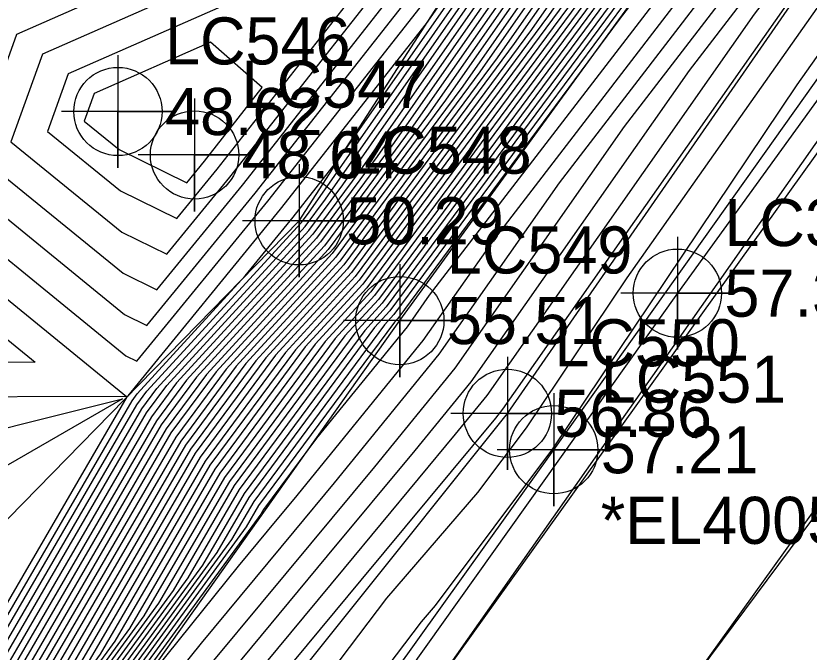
# Model space of a CAD drawing. Extents: x 2188792 to 2191981, y 386090 to 389710.
# Drawn here: x 2190577.51 to 2190619.64, y 388277.93 to 388311.72 of the extents above; entities that cross this region are included whole.
import ezdxf

# ---------------------------------------------------------------- set-up
doc = ezdxf.new("R2010")
doc.units = 0
for name, color, linetype in [('DTM Contours Major', 7, 'Continuous'), ('DTM Contours Minor', 7, 'Continuous'), ('Exist DTM Breakline', 7, 'Continuous'), ('Exist DTM Breakline Cogo Comment', 7, 'Continuous'), ('Exist DTM Breakline Cogo Elevation', 7, 'Continuous'), ('Exist DTM Breakline Cogo Number', 7, 'Continuous'), ('Exist DTM Breakline Cogo Point CELL', 7, 'Continuous'), ('Exist DTM Regular Point Underwater CELL', 7, 'Continuous'), ('Exist DTM Regular Point Underwater Cogo Elevation', 7, 'Continuous'), ('Exist DTM Regular Point Underwater Cogo Number', 7, 'Continuous'), ('Exist Roads EOP', 7, 'Continuous'), ('Exist Roads EOP Cogo Elevation', 7, 'Continuous'), ('Exist Roads EOP Cogo Number', 7, 'Continuous'), ('Exist Roads EOP Cogo Point CELL', 7, 'Continuous'), ('Exist Roads EOT', 7, 'Continuous')]:
    doc.layers.add(name, color=color, linetype=linetype)

msp = doc.modelspace()

# ---------------------------------------------------------------- linework, layer by layer
at = {"layer": 'DTM Contours Major'}
for points in [[(2190568.798, 388266.353), (2190583.416, 388291.496), (2190583.418, 388291.499), (2190583.463, 388291.548), (2190591.567, 388301.461), (2190599.313, 388311.319), (2190609.295, 388325.595), (2190610.489, 388327.204), (2190624.421, 388347.007), (2190639.263, 388367.15), (2190642.16, 388371.198), (2190654.87, 388388.448), (2190657.367, 388391.933), (2190674.632, 388415.056), (2190675.153, 388415.756), (2190678.699, 388420.503), (2190681.482, 388442.694)], [(2190691.003, 388434.343), (2190676.602, 388415.066), (2190673.076, 388410.326), (2190658.796, 388391.202), (2190653.901, 388384.369), (2190643.502, 388370.255), (2190637.801, 388362.288), (2190625.818, 388346.025), (2190614.57, 388330.037), (2190610.468, 388324.509), (2190595.776, 388303.496), (2190593.278, 388300.122), (2190586.046, 388292.232), (2190584.709, 388290.425), (2190572.676, 388269.728)], [(2190695.547, 388432.587), (2190686.376, 388420.26), (2190680.95, 388412.997), (2190668.407, 388396.137), (2190663.084, 388389.008), (2190650.997, 388372.134), (2190647.526, 388367.424), (2190633.415, 388347.702), (2190630.009, 388343.08), (2190626.812, 388338.536), (2190613.987, 388321.249), (2190609.443, 388314.75), (2190596.353, 388297.074), (2190593.932, 388294.432), (2190588.589, 388287.213), (2190584.31, 388279.853), (2190571.718, 388262.612)], [(2190696.694, 388431.508), (2190684.833, 388415.566), (2190682.399, 388412.307), (2190666.851, 388391.407), (2190664.514, 388388.277), (2190650.029, 388368.056), (2190648.868, 388366.48), (2190631.952, 388342.84), (2190631.406, 388342.098), (2190630.893, 388341.369), (2190615.16, 388320.162), (2190613.999, 388318.502), (2190597.378, 388296.058), (2190596.56, 388295.166), (2190589.883, 388286.143), (2190588.188, 388283.228), (2190572.538, 388261.8)], [(2190689.461, 388429.649), (2190678.051, 388414.376), (2190671.52, 388405.597), (2190660.226, 388390.471), (2190652.933, 388380.291), (2190644.843, 388369.311), (2190636.339, 388357.426), (2190627.215, 388345.044), (2190618.651, 388332.87), (2190611.641, 388323.422), (2190600.332, 388307.248), (2190594.303, 388299.106), (2190588.675, 388292.966), (2190586.003, 388289.355), (2190576.554, 388273.103)], [(2190701.291, 388428.556), (2190690.697, 388414.157), (2190686.919, 388409.056), (2190682.263, 388402.77), (2190669.126, 388384.873), (2190667.514, 388382.516), (2190654.089, 388362.691), (2190654.079, 388362.677), (2190653.998, 388362.558), (2190643.053, 388344.887), (2190637.676, 388337.472), (2190626.513, 388321.588), (2190621.703, 388314.492), (2190609.963, 388297.817), (2190604.603, 388289.834), (2190602.03, 388286.4), (2190597.199, 388280.796), (2190592.738, 388274.906), (2190577.545, 388257.994)], [(2190696.685, 388428.311), (2190684.103, 388411.323), (2190668.599, 388390.392), (2190666.256, 388387.2), (2190655.513, 388371.491), (2190651.053, 388364.905), (2190641.692, 388351.197), (2190634.176, 388340.086), (2190625.048, 388328.098), (2190617.834, 388317.792), (2190606.362, 388302.857), (2190599.975, 388293.75), (2190594.416, 388286.92), (2190592.266, 388284.33), (2190587.352, 388278.41), (2190573.783, 388261.57)], [(2190687.918, 388424.954), (2190679.5, 388413.687), (2190669.963, 388400.867), (2190661.655, 388389.74), (2190651.965, 388376.212), (2190646.185, 388368.368), (2190634.877, 388352.564), (2190628.612, 388344.062), (2190622.732, 388335.703), (2190612.814, 388322.336), (2190604.888, 388310.999), (2190595.328, 388298.09), (2190591.303, 388293.699), (2190587.296, 388288.284), (2190580.432, 388276.478), (2190570.899, 388263.425)], [(2190593.156, 388314.308), (2190580.288, 388308.647), (2190579.185, 388305.589), (2190583.063, 388302.429), (2190586.055, 388300.967), (2190588.195, 388303.584), (2190595.206, 388312.505), (2190593.156, 388314.308)], [(2190569.463, 388302.849), (2190583.375, 388291.512), (2190560.161, 388291.428)], [(2190560.161, 388285.624), (2190583.175, 388291.382), (2190560.582, 388278.349)]]:
    msp.add_lwpolyline(points, dxfattribs=at)
at = {"layer": 'DTM Contours Minor'}
for points in [[(2190571.407, 388303.397), (2190583.344, 388293.67), (2190583.939, 388293.379), (2190590.892, 388301.886), (2190603.941, 388318.49), (2190609.061, 388325.813), (2190609.673, 388326.638), (2190624.141, 388347.204), (2190639.556, 388368.123), (2190641.892, 388371.387), (2190655.063, 388389.263), (2190657.081, 388392.08), (2190674.316, 388415.163), (2190673.371, 388415.602), (2190673.878, 388416.875), (2190674.831, 388419.267), (2190678.042, 388444.871)], [(2190571.125, 388268.378), (2190584.192, 388290.854), (2190584.995, 388291.939), (2190592.868, 388300.528), (2190593.954, 388301.995), (2190609.999, 388324.943), (2190612.938, 388328.904), (2190625.259, 388346.418), (2190638.386, 388364.233), (2190642.965, 388370.632), (2190654.289, 388386.001), (2190658.224, 388391.495), (2190673.698, 388412.218), (2190676.022, 388415.342), (2190691.62, 388436.221)], [(2190571.9, 388269.053), (2190584.45, 388290.639), (2190585.521, 388292.086), (2190593.073, 388300.325), (2190594.865, 388302.746), (2190610.233, 388324.726), (2190613.754, 388329.471), (2190625.538, 388346.222), (2190638.094, 388363.261), (2190643.233, 388370.444), (2190654.095, 388385.185), (2190658.51, 388391.348), (2190673.387, 388411.272), (2190676.312, 388415.204), (2190691.312, 388435.282)], [(2190694.858, 388433.235), (2190687.301, 388423.077), (2190680.08, 388413.411), (2190669.341, 388398.975), (2190662.227, 388389.447), (2190651.578, 388374.581), (2190646.721, 388367.99), (2190634.292, 388350.619), (2190629.171, 388343.669), (2190624.364, 388336.837), (2190613.283, 388321.901), (2190606.71, 388312.5), (2190595.738, 388297.683), (2190592.355, 388293.992), (2190587.813, 388287.856), (2190581.983, 388277.828), (2190571.226, 388263.1)], [(2190695.088, 388433.019), (2190686.993, 388422.138), (2190680.37, 388413.273), (2190669.03, 388398.029), (2190662.513, 388389.301), (2190651.384, 388373.765), (2190646.99, 388367.801), (2190633.999, 388349.647), (2190629.45, 388343.473), (2190625.18, 388337.403), (2190613.518, 388321.684), (2190607.621, 388313.25), (2190595.943, 388297.48), (2190592.881, 388294.139), (2190588.072, 388287.642), (2190582.759, 388278.503), (2190571.39, 388262.937)], [(2190690.695, 388433.404), (2190676.892, 388414.928), (2190672.764, 388409.38), (2190659.082, 388391.056), (2190653.708, 388383.554), (2190643.77, 388370.066), (2190637.509, 388361.316), (2190626.097, 388345.829), (2190615.386, 388330.604), (2190610.703, 388324.291), (2190596.688, 388304.246), (2190593.483, 388299.919), (2190586.572, 388292.379), (2190584.968, 388290.211), (2190573.452, 388270.403)], [(2190695.317, 388432.803), (2190686.684, 388421.199), (2190680.66, 388413.135), (2190668.719, 388397.083), (2190662.799, 388389.155), (2190651.19, 388372.95), (2190647.258, 388367.613), (2190633.707, 388348.674), (2190629.73, 388343.276), (2190625.996, 388337.97), (2190613.752, 388321.466), (2190608.532, 388314), (2190596.148, 388297.277), (2190593.406, 388294.286), (2190588.331, 388287.427), (2190583.535, 388279.178), (2190571.554, 388262.775)], [(2190695.776, 388432.372), (2190686.067, 388419.321), (2190681.239, 388412.859), (2190668.096, 388395.191), (2190663.37, 388388.862), (2190650.803, 388371.318), (2190647.795, 388367.235), (2190633.122, 388346.729), (2190630.288, 388342.884), (2190627.629, 388339.103), (2190614.221, 388321.032), (2190610.354, 388315.501), (2190596.558, 388296.871), (2190594.458, 388294.579), (2190588.848, 388286.999), (2190585.086, 388280.528), (2190571.882, 388262.45)], [(2190690.386, 388432.465), (2190677.182, 388414.79), (2190672.453, 388408.434), (2190659.368, 388390.91), (2190653.514, 388382.738), (2190644.038, 388369.877), (2190637.216, 388360.343), (2190626.377, 388345.633), (2190616.202, 388331.171), (2190610.937, 388324.074), (2190597.599, 388304.997), (2190593.688, 388299.715), (2190587.098, 388292.526), (2190585.227, 388289.997), (2190574.227, 388271.078)], [(2190696.005, 388432.156), (2190685.759, 388418.382), (2190681.529, 388412.721), (2190667.785, 388394.245), (2190663.656, 388388.716), (2190650.609, 388370.503), (2190648.063, 388367.047), (2190632.83, 388345.757), (2190630.568, 388342.687), (2190628.445, 388339.669), (2190614.456, 388320.814), (2190611.265, 388316.251), (2190596.763, 388296.667), (2190594.983, 388294.726), (2190589.107, 388286.785), (2190585.861, 388281.203), (2190572.046, 388262.287)], [(2190696.235, 388431.94), (2190685.45, 388417.443), (2190681.819, 388412.583), (2190667.474, 388393.299), (2190663.942, 388388.57), (2190650.416, 388369.687), (2190648.331, 388366.858), (2190632.537, 388344.785), (2190630.847, 388342.491), (2190629.261, 388340.236), (2190614.69, 388320.597), (2190612.176, 388317.001), (2190596.968, 388296.464), (2190595.509, 388294.872), (2190589.366, 388286.571), (2190586.637, 388281.878), (2190572.21, 388262.125)], [(2190696.464, 388431.724), (2190685.142, 388416.505), (2190682.109, 388412.445), (2190667.162, 388392.353), (2190664.228, 388388.423), (2190650.222, 388368.871), (2190648.6, 388366.669), (2190632.245, 388343.812), (2190631.127, 388342.295), (2190630.077, 388340.803), (2190614.925, 388320.38), (2190613.087, 388317.752), (2190597.173, 388296.261), (2190596.035, 388295.019), (2190589.624, 388286.357), (2190587.413, 388282.553), (2190572.374, 388261.962)], [(2190690.078, 388431.526), (2190677.471, 388414.652), (2190672.142, 388407.488), (2190659.654, 388390.763), (2190653.321, 388381.922), (2190644.306, 388369.689), (2190636.924, 388359.371), (2190626.656, 388345.436), (2190617.018, 388331.737), (2190611.172, 388323.857), (2190598.51, 388305.747), (2190593.893, 388299.512), (2190587.623, 388292.672), (2190585.485, 388289.783), (2190575.003, 388271.753)], [(2190570.349, 388267.703), (2190583.933, 388291.068), (2190584.469, 388291.792), (2190592.663, 388300.731), (2190593.043, 388301.245), (2190609.764, 388325.161), (2190612.121, 388328.338), (2190624.979, 388346.615), (2190638.678, 388365.205), (2190642.697, 388370.821), (2190654.482, 388386.816), (2190657.938, 388391.641), (2190674.009, 388413.164), (2190675.732, 388415.48), (2190687.465, 388431.185)], [(2190696.923, 388431.293), (2190684.525, 388414.627), (2190682.689, 388412.169), (2190666.54, 388390.461), (2190664.8, 388388.131), (2190649.835, 388367.24), (2190649.136, 388366.292), (2190632.184, 388342.599), (2190631.783, 388342.013), (2190631.701, 388341.891), (2190630.73, 388340.616), (2190615.394, 388319.945), (2190614.91, 388319.252), (2190597.583, 388295.855), (2190597.086, 388295.312), (2190590.142, 388285.929), (2190588.964, 388283.903), (2190572.702, 388261.637)], [(2190697.153, 388431.077), (2190684.216, 388413.688), (2190682.978, 388412.031), (2190666.229, 388389.516), (2190665.086, 388387.984), (2190649.641, 388366.424), (2190649.404, 388366.103), (2190643.661, 388358.075), (2190634.261, 388344.309), (2190632.319, 388341.439), (2190616.382, 388320.508), (2190615.759, 388319.617), (2190609.55, 388311.535), (2190597.788, 388295.651), (2190597.612, 388295.459), (2190590.4, 388285.714), (2190589.739, 388284.578), (2190572.866, 388261.475)], [(2190697.382, 388430.861), (2190683.908, 388412.749), (2190683.268, 388411.893), (2190665.918, 388388.57), (2190665.372, 388387.838), (2190655.137, 388373.552), (2190650.712, 388367.081), (2190649.838, 388365.79), (2190636.738, 388346.605), (2190632.938, 388340.988), (2190619.271, 388323.038), (2190616.45, 388319.008), (2190599.455, 388296.884), (2190598.282, 388295.211), (2190593.471, 388289.3), (2190590.659, 388285.5), (2190590.515, 388285.253), (2190573.03, 388261.312)], [(2190697.611, 388430.645), (2190683.599, 388411.81), (2190683.558, 388411.755), (2190675.571, 388401.018), (2190665.867, 388387.916), (2190665.682, 388387.665), (2190653.112, 388369.286), (2190650.445, 388365.348), (2190639.215, 388348.901), (2190633.557, 388340.537), (2190622.16, 388325.568), (2190617.142, 388318.4), (2190602.909, 388299.87), (2190599.128, 388294.481), (2190592.276, 388286.061), (2190591.374, 388284.975), (2190589.315, 388282.494), (2190583.627, 388275.435), (2190573.194, 388261.15)], [(2190689.769, 388430.587), (2190677.761, 388414.514), (2190671.831, 388406.543), (2190659.94, 388390.617), (2190653.127, 388381.106), (2190644.575, 388369.5), (2190636.631, 388358.398), (2190626.935, 388345.24), (2190617.835, 388332.304), (2190611.406, 388323.639), (2190599.421, 388306.497), (2190594.098, 388299.309), (2190588.149, 388292.819), (2190585.744, 388289.569), (2190575.778, 388272.428)], [(2190699.413, 388429.614), (2190694.29, 388422.65), (2190685.229, 388410.416), (2190674.065, 388395.343), (2190667.404, 388386.269), (2190660.313, 388375.901), (2190652.267, 388364.02), (2190646.647, 388355.789), (2190635.413, 388339.183), (2190630.826, 388333.158), (2190619.218, 388316.575), (2190613.269, 388308.831), (2190601.668, 388292.29), (2190598.697, 388288.639), (2190594.049, 388283.039), (2190583.427, 388270.243), (2190575.015, 388259.802)], [(2190700.039, 388429.261), (2190693.092, 388419.819), (2190685.792, 388409.963), (2190676.798, 388397.819), (2190667.978, 388385.804), (2190662.713, 388378.106), (2190652.874, 388363.577), (2190649.124, 388358.085), (2190636.032, 388338.732), (2190633.715, 388335.688), (2190619.91, 388315.966), (2190616.723, 388311.817), (2190602.514, 388291.559), (2190600.837, 388289.498), (2190594.94, 388282.394), (2190581.465, 388266.159), (2190575.857, 388259.2)], [(2190700.665, 388428.909), (2190691.895, 388416.988), (2190686.356, 388409.509), (2190679.531, 388400.294), (2190668.552, 388385.339), (2190665.113, 388380.311), (2190653.482, 388363.134), (2190651.602, 388360.381), (2190636.651, 388338.281), (2190636.603, 388338.218), (2190620.602, 388315.358), (2190620.176, 388314.804), (2190603.361, 388290.829), (2190602.977, 388290.358), (2190595.832, 388281.749), (2190579.502, 388262.076), (2190576.7, 388258.598)], [(2190689.152, 388428.71), (2190678.341, 388414.238), (2190671.208, 388404.651), (2190660.511, 388390.325), (2190652.74, 388379.475), (2190645.111, 388369.123), (2190636.047, 388356.454), (2190627.494, 388344.847), (2190619.467, 388333.437), (2190611.876, 388323.205), (2190601.243, 388307.998), (2190594.508, 388298.903), (2190589.201, 388293.112), (2190586.261, 388289.141), (2190577.33, 388273.778)], [(2190701.917, 388428.204), (2190689.5, 388411.326), (2190687.482, 388408.602), (2190684.996, 388405.246), (2190671.347, 388386.651), (2190669.922, 388384.246), (2190661.862, 388370.144), (2190655.661, 388361.463), (2190649.58, 388351.645), (2190638.71, 388336.655), (2190633.375, 388329.063), (2190622.878, 388313.58), (2190618.991, 388308.059), (2190606.013, 388288.727), (2190599.781, 388280.411), (2190599.031, 388279.541), (2190585.748, 388262.004), (2190580.36, 388256.007)], [(2190688.844, 388427.771), (2190678.631, 388414.101), (2190670.897, 388403.705), (2190660.797, 388390.178), (2190652.546, 388378.659), (2190645.38, 388368.934), (2190635.754, 388355.481), (2190627.774, 388344.651), (2190620.283, 388334.004), (2190612.11, 388322.987), (2190602.154, 388308.748), (2190594.713, 388298.699), (2190589.726, 388293.259), (2190586.52, 388288.926), (2190578.105, 388274.453), (2190570.407, 388263.912)], [(2190688.535, 388426.832), (2190678.921, 388413.963), (2190670.586, 388402.759), (2190661.083, 388390.032), (2190652.352, 388377.844), (2190645.648, 388368.745), (2190635.462, 388354.509), (2190628.053, 388344.455), (2190621.099, 388334.57), (2190612.345, 388322.77), (2190603.065, 388309.498), (2190594.918, 388298.496), (2190590.252, 388293.406), (2190586.779, 388288.712), (2190578.881, 388275.128), (2190570.571, 388263.749)], [(2190688.227, 388425.893), (2190679.21, 388413.825), (2190670.275, 388401.813), (2190661.369, 388389.886), (2190652.159, 388377.028), (2190645.916, 388368.556), (2190635.169, 388353.536), (2190628.332, 388344.258), (2190621.915, 388335.137), (2190612.579, 388322.553), (2190603.976, 388310.249), (2190595.123, 388298.293), (2190590.778, 388293.552), (2190587.037, 388288.498), (2190579.656, 388275.803), (2190570.735, 388263.587)], [(2190569.574, 388267.028), (2190583.674, 388291.282), (2190583.944, 388291.646), (2190589.684, 388297.909), (2190592.241, 388301.037), (2190594.685, 388304.147), (2190609.53, 388325.378), (2190611.305, 388327.771), (2190624.7, 388346.811), (2190638.971, 388366.178), (2190642.428, 388371.01), (2190654.676, 388387.632), (2190657.653, 388391.787), (2190674.321, 388414.11), (2190675.442, 388415.618), (2190683.082, 388425.844)], [(2190695.487, 388425.48), (2190684.666, 388410.87), (2190671.332, 388392.867), (2190666.83, 388386.734), (2190657.913, 388373.696), (2190651.66, 388364.462), (2190644.17, 388353.493), (2190634.795, 388339.634), (2190627.937, 388330.628), (2190618.526, 388317.183), (2190609.816, 388305.844), (2190600.821, 388293.02), (2190596.556, 388287.779), (2190593.157, 388283.685), (2190585.39, 388274.326), (2190574.172, 388260.404)], [(2190573.352, 388303.945), (2190583.274, 388295.86), (2190584.468, 388295.276), (2190590.218, 388302.31), (2190608.569, 388325.662), (2190608.826, 388326.03), (2190608.857, 388326.071), (2190623.862, 388347.4), (2190639.848, 388369.095), (2190641.623, 388371.576), (2190655.257, 388390.079), (2190656.795, 388392.226), (2190669.934, 388409.822), (2190661.909, 388413.553), (2190666.214, 388424.362)], [(2190687.61, 388424.015), (2190679.79, 388413.549), (2190669.652, 388399.921), (2190661.941, 388389.593), (2190651.771, 388375.397), (2190646.453, 388368.179), (2190634.584, 388351.592), (2190628.891, 388343.865), (2190623.548, 388336.27), (2190613.048, 388322.118), (2190605.799, 388311.749), (2190595.533, 388297.887), (2190591.829, 388293.846), (2190587.555, 388288.07), (2190581.208, 388277.153), (2190571.063, 388263.262)], [(2190603.782, 388322.271), (2190577.545, 388310.728), (2190575.296, 388304.493), (2190583.204, 388298.049), (2190584.997, 388297.173), (2190589.544, 388302.735), (2190604.441, 388321.691), (2190603.782, 388322.271)], [(2190598.469, 388318.289), (2190578.916, 388309.687), (2190577.241, 388305.041), (2190583.133, 388300.239), (2190585.526, 388299.07), (2190588.869, 388303.16), (2190599.823, 388317.098), (2190598.469, 388318.289)], [(2190587.843, 388310.327), (2190581.659, 388307.606), (2190581.129, 388306.137), (2190582.993, 388304.619), (2190586.584, 388302.863), (2190587.521, 388304.009), (2190590.588, 388307.912), (2190587.843, 388310.327)], [(2190621.485, 388307.082), (2190611.652, 388293.08), (2190609.56, 388290.097), (2190597.991, 388273.627), (2190610.268, 388274.454), (2190613.227, 388276.132), (2190622.839, 388289.024)], [(2190567.518, 388302.302), (2190578.523, 388293.334), (2190560.161, 388293.267)]]:
    msp.add_lwpolyline(points, dxfattribs=at)
at = {"layer": 'Exist DTM Breakline'}
for points in [[(2190573.365, 388260.981), (2190597.901, 388295.54), (2190631.673, 388341.911), (2190665.633, 388387.704), (2190697.655, 388430.604), (2190723.725, 388465.2), (2190753.059, 388503.07), (2190785.767, 388545.802), (2190819.064, 388584.997), (2190852.901, 388626.1), (2190890.215, 388665.473), (2190930.375, 388707.631)], [(2190577.542, 388257.996), (2190603.612, 388290.612), (2190636.664, 388338.271), (2190669.633, 388384.463), (2190703.281, 388427.435), (2190727.416, 388462.342), (2190757.056, 388500.06), (2190789.024, 388542.543), (2190823.823, 388581.148), (2190857.673, 388621.065), (2190895.218, 388660.937), (2190934.113, 388704.472)], [(2190581.907, 388254.915), (2190606.074, 388288.679), (2190639.657, 388335.907), (2190673.648, 388381.454), (2190705.924, 388425.615), (2190730.79, 388459.235), (2190760.7, 388497.606), (2190793.213, 388538.942), (2190826.757, 388578.342), (2190860.823, 388618.157), (2190897.463, 388658.369), (2190937.269, 388700.539)], [(2190562.442, 388270.056), (2190592.552, 388300.841), (2190622.991, 388348.012), (2190655.878, 388392.695), (2190691.635, 388436.266), (2190715.121, 388473.885), (2190746.669, 388508.678), (2190779.529, 388550.766), (2190810.094, 388591.723), (2190838.625, 388638.055)]]:
    msp.add_lwpolyline(points, dxfattribs=at)
at = {"layer": 'Exist DTM Breakline Cogo Point CELL'}
for points in [[(2190592.552, 388303.841), (2190592.552, 388297.841), (2190592.552, 388300.841), (2190595.552, 388300.841), (2190589.552, 388300.841)], [(2190597.901, 388298.54), (2190597.901, 388292.54), (2190597.901, 388295.54), (2190600.901, 388295.54), (2190594.901, 388295.54)], [(2190603.612, 388293.612), (2190603.612, 388287.612), (2190603.612, 388290.612), (2190606.612, 388290.612), (2190600.612, 388290.612)], [(2190606.074, 388291.679), (2190606.074, 388285.679), (2190606.074, 388288.679), (2190609.074, 388288.679), (2190603.074, 388288.679)]]:
    msp.add_lwpolyline(points, dxfattribs=at)
for centre in [(2190592.552, 388300.841), (2190597.901, 388295.54), (2190603.612, 388290.612), (2190606.074, 388288.679)]:
    msp.add_circle(centre, 2.344, dxfattribs=at)
at = {"layer": 'Exist DTM Regular Point Underwater CELL'}
for points in [[(2190582.928, 388309.644), (2190582.928, 388303.644), (2190582.928, 388306.644), (2190585.928, 388306.644), (2190579.928, 388306.644)], [(2190586.996, 388307.339), (2190586.996, 388301.339), (2190586.996, 388304.339), (2190589.996, 388304.339), (2190583.996, 388304.339)]]:
    msp.add_lwpolyline(points, dxfattribs=at)
for centre in [(2190582.928, 388306.644), (2190586.996, 388304.339)]:
    msp.add_circle(centre, 2.344, dxfattribs=at)
at = {"layer": 'Exist Roads EOP'}
msp.add_lwpolyline([(2191117.249, 388879.058), (2191079.828, 388842.231), (2191041.78, 388804.717), (2191005.521, 388768.388), (2190968.813, 388731.779), (2190932.611, 388694.747), (2190897.463, 388657.367), (2190862.115, 388618.542), (2190828.092, 388579.337), (2190795.886, 388540.624), (2190765.721, 388503.072), (2190733.106, 388461.208), (2190701.312, 388418.791), (2190672.539, 388379.484), (2190643.174, 388339.162), (2190612.645, 388296.995), (2190582.398, 388254.562), (2190551.22, 388211.33), (2190519.268, 388166.971), (2190488.249, 388123.952), (2190458.501, 388082.405), (2190428.971, 388041.571), (2190398.227, 387998.986)], dxfattribs=at)
at = {"layer": 'Exist Roads EOP Cogo Point CELL'}
msp.add_lwpolyline([(2190612.645, 388299.995), (2190612.645, 388293.995), (2190612.645, 388296.995), (2190615.645, 388296.995), (2190609.645, 388296.995)], dxfattribs=at)
msp.add_circle((2190612.645, 388296.995), 2.344, dxfattribs=at)
at = {"layer": 'Exist Roads EOT'}
for points in [[(2190415.064, 388019.09), (2190445.56, 388061.245), (2190473.487, 388100.115), (2190503.229, 388141.605), (2190533.333, 388183.744), (2190563.731, 388225.945), (2190594.017, 388268.083), (2190624.176, 388310.153), (2190656.565, 388354.896), (2190687.512, 388397.436), (2190719.557, 388440.71), (2190751.07, 388481.79), (2190777.618, 388515.751), (2190809.207, 388554.646), (2190841.125, 388592.518), (2190874.304, 388630.266), (2190909.444, 388668.428), (2190945.996, 388706.518), (2190984.282, 388745.174), (2191021.668, 388782.38), (2191059.687, 388820.174), (2191097.04, 388857.128), (2191110.466, 388870.43)], [(2190408.016, 387990.619), (2190439.107, 388033.638), (2190467.847, 388074.164), (2190498.203, 388115.837), (2190529, 388158.896), (2190561.283, 388203.581), (2190592.611, 388247.356), (2190622.811, 388289.51), (2190652.954, 388330.977), (2190681.755, 388370.469), (2190711.272, 388410.904), (2190743.801, 388454.121), (2190774.93, 388494.241), (2190804.861, 388531.697), (2190837.827, 388571.618), (2190870.748, 388609.702), (2190906.526, 388649.037), (2190941.177, 388685.637), (2190977.299, 388722.46), (2191013.038, 388758.347), (2191050.74, 388795.921), (2191087.875, 388832.598), (2191125.862, 388870.149)]]:
    msp.add_lwpolyline(points, dxfattribs=at)

# ---------------------------------------------------------------- texts
at = {"layer": 'Exist DTM Breakline Cogo Comment'}
msp.add_text('*EL4005', height=2.5, dxfattribs=at).set_placement((2190608.574, 388283.679))
at = {"layer": 'Exist DTM Breakline Cogo Elevation'}
for s, p in [('50.29', (2190595.052, 388299.591)), ('55.51', (2190600.401, 388294.29)), ('56.86', (2190606.112, 388289.362)), ('57.21', (2190608.574, 388287.429))]:
    msp.add_text(s, height=2.5, dxfattribs=at).set_placement(p)
at = {"layer": 'Exist DTM Breakline Cogo Number'}
for s, p in [('LC548', (2190595.052, 388303.341)), ('LC549', (2190600.401, 388298.04)), ('LC550', (2190606.112, 388293.112)), ('LC551', (2190608.574, 388291.179))]:
    msp.add_text(s, height=2.5, dxfattribs=at).set_placement(p)
at = {"layer": 'Exist DTM Regular Point Underwater Cogo Elevation'}
for s, p in [('48.62', (2190585.428, 388305.394)), ('48.64', (2190589.496, 388303.089))]:
    msp.add_text(s, height=2.5, dxfattribs=at).set_placement(p)
at = {"layer": 'Exist DTM Regular Point Underwater Cogo Number'}
for s, p in [('LC546', (2190585.428, 388309.144)), ('LC547', (2190589.496, 388306.839))]:
    msp.add_text(s, height=2.5, dxfattribs=at).set_placement(p)
at = {"layer": 'Exist Roads EOP Cogo Elevation'}
msp.add_text('57.33', height=2.5, dxfattribs=at).set_placement((2190615.145, 388295.745))
at = {"layer": 'Exist Roads EOP Cogo Number'}
msp.add_text('LC316', height=2.5, dxfattribs=at).set_placement((2190615.145, 388299.495))

doc.saveas('drawing.dxf')
